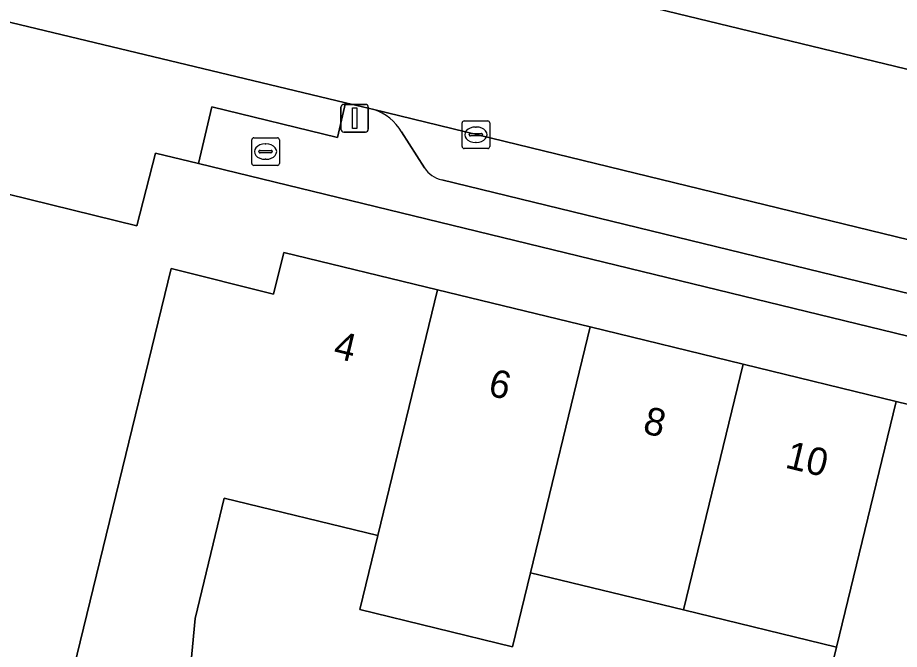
# Model space of a CAD drawing. Extents: x 162803 to 163818, y 381639 to 382475.
# Drawn here: x 163546.29 to 163578.22, y 382078.32 to 382101.19 of the extents above; entities that cross this region are included whole.
import ezdxf

# ---------------------------------------------------------------- set-up
doc = ezdxf.new("R2010")
doc.units = 0
for name, color, linetype in [('IMGEO_Erf', 7, 'Continuous'), ('IMGEO_Kolk', 7, 'Continuous'), ('IMGEO_Lichtmast', 7, 'Continuous'), ('IMGEO_Pand', 7, 'Continuous'), ('IMGEO_Pand_nummerreeks', 7, 'Continuous'), ('IMGEO_Parkeervlak_open', 7, 'Continuous'), ('IMGEO_Rijbaan_lokaal_open', 7, 'Continuous'), ('IMGEO_Rioolput', 7, 'Continuous'), ('IMGEO_Voetpad_open', 7, 'Continuous')]:
    doc.layers.add(name, color=color, linetype=linetype)

msp = doc.modelspace()

# ---------------------------------------------------------------- linework, layer by layer
at = {"layer": 'IMGEO_Erf'}
for points in [[(163590.246, 382071.851), (163593.642, 382085.978), (163552.839, 382095.909), (163551.281, 382096.282), (163550.606, 382093.657), (163542.794, 382095.577), (163542.686, 382095.14), (163542.357, 382093.853), (163539.8, 382083.338), (163536.402, 382072.953)], [(163547.374, 382073.796), (163551.849, 382092.106), (163555.557, 382091.185), (163555.923, 382092.695), (163561.487, 382091.341), (163567.025, 382089.993), (163572.564, 382088.645), (163578.105, 382087.297), (163583.652, 382085.947), (163589.533, 382084.516), (163588.834, 382081.642), (163592.264, 382080.807), (163590.094, 382071.888)], [(163575.939, 382078.403), (163570.401, 382079.75), (163564.863, 382081.098), (163564.212, 382078.418), (163558.673, 382079.764), (163559.325, 382082.445), (163553.766, 382083.798), (163552.711, 382079.445), (163552.074, 382072.654)], [(163575.234, 382075.505), (163575.939, 382078.403)]]:
    msp.add_lwpolyline(points, dxfattribs=at)
at = {"layer": 'IMGEO_Kolk'}
for p, q in [((163562.457, 382097.451), (163563.309, 382097.451)), ((163562.382, 382096.525), (163562.382, 382097.377)), ((163562.87, 382097.231), (163562.895, 382097.231)), ((163563.383, 382097.377), (163563.383, 382096.525)), ((163562.641, 382096.945), (163562.641, 382096.957)), ((163563.079, 382096.908), (163562.681, 382096.908)), ((163562.684, 382096.994), (163563.082, 382096.994)), ((163563.125, 382096.957), (163563.125, 382096.945)), ((163562.893, 382096.671), (163562.868, 382096.671)), ((163563.309, 382096.451), (163562.457, 382096.451))]:
    msp.add_line(p, q, dxfattribs=at)
for points in [[(163562.457, 382097.451), (163563.309, 382097.451)], [(163562.382, 382096.525), (163562.382, 382097.377)], [(163563.383, 382097.377), (163563.383, 382096.525)], [(163563.309, 382096.451), (163562.457, 382096.451)]]:
    msp.add_lwpolyline(points, dxfattribs=at)
for centre, radius, start, end in [((163562.459, 382097.375), 0.0765, 91.552, 178.448), ((163562.459, 382097.375), 0.0765, 91.552, 178.448), ((163563.307, 382097.375), 0.0765, 1.552, 88.448), ((163563.307, 382097.375), 0.0765, 1.552, 88.448), ((163562.681, 382096.954), 0.0403, 85.8775, 175.7526), ((163562.678, 382096.944), 0.0366, 178.938, 274.7102), ((163563.082, 382096.951), 0.043, 264.8664, 352.4533), ((163563.086, 382096.956), 0.0386, 1.7309, 96.639), ((163562.459, 382096.527), 0.0765, 181.552, 268.448), ((163562.459, 382096.527), 0.0765, 181.552, 268.448), ((163563.307, 382096.527), 0.0765, 271.552, 358.448), ((163563.307, 382096.527), 0.0765, 271.552, 358.448)]:
    msp.add_arc(centre, radius, start, end, dxfattribs=at)
for centre, major_axis, ratio, start_param, end_param in [((163562.869, 382096.951), (-0.387, 0.002), 0.722429, 4.712389, 7.853982), ((163562.894, 382096.951), (-0.39, 0.002), 0.717154, 1.570796, 4.712389)]:
    msp.add_ellipse(centre, major_axis=major_axis, ratio=ratio, start_param=start_param, end_param=end_param, dxfattribs=at)
at = {"layer": 'IMGEO_Lichtmast'}
for p, q in [((163557.994, 382097.15), (163557.994, 382097.95)), ((163557.994, 382097.95), (163557.994, 382097.15)), ((163558.094, 382098.05), (163558.884, 382098.05)), ((163558.884, 382098.05), (163558.094, 382098.05)), ((163558.984, 382097.95), (163558.984, 382097.15)), ((163558.984, 382097.15), (163558.984, 382097.95)), ((163558.884, 382097.05), (163558.094, 382097.05)), ((163558.094, 382097.05), (163558.884, 382097.05))]:
    msp.add_line(p, q, dxfattribs=at)
msp.add_lwpolyline([(163558.414, 382097.925), (163558.564, 382097.925), (163558.564, 382097.175), (163558.414, 382097.175), (163558.414, 382097.925)], dxfattribs=at)
for centre, start, end in [((163558.094, 382097.95), 90, 180), ((163558.094, 382097.95), 90, 180), ((163558.884, 382097.95), 0, 90), ((163558.884, 382097.95), 360, 90), ((163558.094, 382097.15), 180, 270), ((163558.094, 382097.15), 180, 270), ((163558.884, 382097.15), 270, 0), ((163558.884, 382097.15), 270, 0)]:
    msp.add_arc(centre, 0.1, start, end, dxfattribs=at)
at = {"layer": 'IMGEO_Pand'}
for points in [[(163547.374, 382073.796), (163552.074, 382072.654), (163552.711, 382079.445), (163553.766, 382083.798), (163559.325, 382082.445), (163561.487, 382091.341), (163555.923, 382092.695), (163555.557, 382091.185), (163551.849, 382092.106)], [(163564.863, 382081.098), (163567.025, 382089.993), (163561.487, 382091.341), (163559.325, 382082.445), (163558.673, 382079.764), (163564.212, 382078.418)], [(163564.863, 382081.098), (163570.401, 382079.75), (163572.564, 382088.645), (163567.025, 382089.993)], [(163575.939, 382078.403), (163578.105, 382087.297), (163572.564, 382088.645), (163570.401, 382079.75)], [(163575.939, 382078.403), (163575.234, 382075.505), (163580.791, 382074.152), (163581.505, 382077.124), (163583.652, 382085.947), (163578.105, 382087.297)]]:
    msp.add_lwpolyline(points, close=True, dxfattribs=at)
at = {"layer": 'IMGEO_Parkeervlak_open'}
for points in [[(163588.959, 382090.608), (163559.189, 382097.863)], [(163560.189, 382097.057), (163561.022, 382095.752)], [(163561.644, 382095.324), (163585.779, 382089.446)]]:
    msp.add_lwpolyline(points, dxfattribs=at)
for centre, radius, start, end in [((163558.609, 382096.12), 1.837, 30.6733, 71.589), ((163561.831, 382096.262), 0.956, 212.2175, 258.7185)]:
    msp.add_arc(centre, radius, start, end, dxfattribs=at)
at = {"layer": 'IMGEO_Rijbaan_lokaal_open'}
msp.add_lwpolyline([(163560.031, 382103.805), (163558.77, 382104.098), (163546.795, 382106.985), (163544.464, 382107.564), (163533.935, 382110.077), (163532.557, 382104.28), (163537.345, 382103.125), (163541.77, 382102.057), (163544.067, 382101.505), (163544.216, 382101.449), (163558.159, 382098.11), (163559.189, 382097.863), (163588.959, 382090.608), (163590.458, 382096.427), (163589.327, 382096.701), (163585.577, 382097.611)], close=True, dxfattribs=at)
at = {"layer": 'IMGEO_Rioolput'}
for p, q in [((163554.84, 382096.842), (163555.692, 382096.842)), ((163554.765, 382095.916), (163554.765, 382096.768)), ((163555.253, 382096.622), (163555.278, 382096.622)), ((163555.766, 382096.768), (163555.766, 382095.916)), ((163555.024, 382096.336), (163555.024, 382096.348)), ((163555.462, 382096.299), (163555.064, 382096.299)), ((163555.067, 382096.385), (163555.465, 382096.385)), ((163555.508, 382096.348), (163555.508, 382096.336)), ((163555.692, 382095.842), (163554.84, 382095.842)), ((163555.276, 382096.062), (163555.251, 382096.062))]:
    msp.add_line(p, q, dxfattribs=at)
for points in [[(163554.84, 382096.842), (163555.692, 382096.842)], [(163554.765, 382095.916), (163554.765, 382096.768)], [(163555.766, 382096.768), (163555.766, 382095.916)], [(163555.692, 382095.842), (163554.84, 382095.842)]]:
    msp.add_lwpolyline(points, dxfattribs=at)
for centre, radius, start, end in [((163554.842, 382096.766), 0.0765, 91.552, 178.448), ((163554.842, 382096.766), 0.0765, 91.552, 178.448), ((163555.69, 382096.766), 0.0765, 1.552, 88.448), ((163555.69, 382096.766), 0.0765, 1.552, 88.448), ((163555.064, 382096.345), 0.0403, 85.8775, 175.7526), ((163555.061, 382096.335), 0.0366, 178.938, 274.7102), ((163555.465, 382096.342), 0.043, 264.8664, 352.4533), ((163555.469, 382096.347), 0.0386, 1.7309, 96.639), ((163554.842, 382095.918), 0.0765, 181.552, 268.448), ((163554.842, 382095.918), 0.0765, 181.552, 268.448), ((163555.69, 382095.918), 0.0765, 271.552, 358.448), ((163555.69, 382095.918), 0.0765, 271.552, 358.448)]:
    msp.add_arc(centre, radius, start, end, dxfattribs=at)
for centre, major_axis, ratio, start_param, end_param in [((163555.252, 382096.342), (-0.387, 0.002), 0.722429, 4.712389, 7.853982), ((163555.277, 382096.342), (-0.39, 0.002), 0.717154, 1.570796, 4.712389)]:
    msp.add_ellipse(centre, major_axis=major_axis, ratio=ratio, start_param=start_param, end_param=end_param, dxfattribs=at)
at = {"layer": 'IMGEO_Voetpad_open'}
for points in [[(163544.464, 382107.564), (163546.795, 382106.985), (163546.911, 382107.471), (163558.653, 382104.65), (163560.147, 382104.291), (163560.031, 382103.805), (163585.577, 382097.611), (163589.327, 382096.701), (163590.458, 382096.427), (163593.097, 382095.787), (163604.562, 382093.007), (163607.936, 382092.165), (163608.181, 382093.176), (163612.812, 382092.056), (163613.56, 382095.042), (163611.383, 382095.561), (163607.153, 382096.526), (163606.174, 382096.761), (163598.904, 382098.519), (163595.63, 382099.318), (163589.742, 382100.764), (163587.32, 382101.356), (163585.926, 382101.696), (163562.138, 382107.504)], [(163559.189, 382097.863), (163558.159, 382098.11), (163557.87, 382096.854), (163553.319, 382097.956), (163552.839, 382095.909), (163593.642, 382085.978), (163596.61, 382085.263), (163598.231, 382084.857), (163629.042, 382077.327), (163645.196, 382073.47), (163665.309, 382068.616), (163665.727, 382068.515), (163665.679, 382068.37), (163666.266, 382068.227), (163666.019, 382071.717), (163664.817, 382072.158), (163629.841, 382080.749)], [(163561.022, 382095.752), (163560.189, 382097.057)], [(163585.779, 382089.446), (163561.644, 382095.324)]]:
    msp.add_lwpolyline(points, dxfattribs=at)
msp.add_lwpolyline([(163537.345, 382103.125), (163536.176, 382098.492), (163538.719, 382097.874), (163539.053, 382099.276), (163543.314, 382098.248), (163542.794, 382095.577), (163550.606, 382093.657), (163551.281, 382096.282), (163552.839, 382095.909), (163553.319, 382097.956), (163557.87, 382096.854), (163558.159, 382098.11), (163544.216, 382101.449), (163544.067, 382101.505), (163541.77, 382102.057)], close=True, dxfattribs=at)
for centre, radius, start, end in [((163558.609, 382096.12), 1.837, 30.6733, 71.589), ((163561.831, 382096.262), 0.956, 212.2175, 258.7185)]:
    msp.add_arc(centre, radius, start, end, dxfattribs=at)

# ---------------------------------------------------------------- texts
at = {"layer": 'IMGEO_Pand_nummerreeks'}
for s, p in [('4', (163557.68, 382088.892)), ('6', (163563.282, 382087.528)), ('8', (163568.887, 382086.164)), ('10', (163574.041, 382084.91))]:
    msp.add_text(s, height=1, rotation=346.3229, dxfattribs=at).set_placement(p)

doc.saveas('drawing.dxf')
